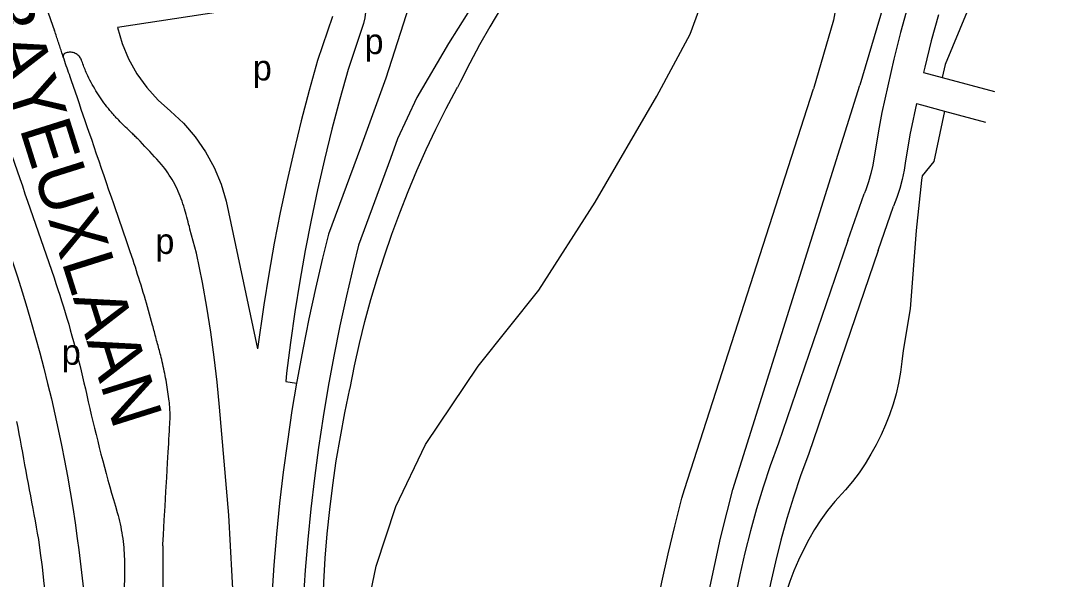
# Model space of a CAD drawing. Extents: x 159045 to 160918, y 380454 to 382516.
# Drawn here: x 160558.4 to 160722.6, y 381429.7 to 381517.5 of the extents above; entities that cross this region are included whole.
import ezdxf

# ---------------------------------------------------------------- set-up
doc = ezdxf.new("R2010")
doc.units = 0
for name, color, linetype in [('BLT_Basislijn', 7, 'Continuous'), ('BLT_Centroide', 7, 'Continuous'), ('BLT_Straatnaam_hoofdweg', 7, 'Continuous')]:
    doc.layers.add(name, color=color, linetype=linetype)

msp = doc.modelspace()

# ---------------------------------------------------------------- linework, layer by layer
at = {"layer": 'BLT_Basislijn'}
for p, q in [((160636.41, 381531.13), (160625.63, 381514.01)), ((160695.48, 381524.95), (160690.31, 381507.44)), ((160602.84, 381521.04), (160573.54, 381516.53)), ((160562.35, 381519.71), (160563.66, 381515.98)), ((160607.36, 381518.26), (160605.01, 381511.31)), ((160612.14, 381516.8), (160609.81, 381509.92)), ((160700.29, 381509.42), (160703.24, 381508.63)), ((160670.35, 381443.8), (160690.31, 381507.44)), ((160703.24, 381508.63), (160711.47, 381506.43)), ((160662.7, 381443.8), (160683.03, 381506.88)), ((160699.19, 381504.54), (160700, 381504.32)), ((160700, 381504.32), (160703.64, 381503.35)), ((160703.64, 381503.35), (160710.05, 381501.63)), ((160693.33, 381500.85), (160692.55, 381496.16)), ((160698.24, 381499.9), (160697.5, 381495.51)), ((160590.65, 381489.2), (160595.56, 381465.93)), ((160688.43, 381483.01), (160690.96, 381490.33)), ((160693.16, 381481.4), (160695.57, 381488.39)), ((160606.75, 381484.01), (160605.81, 381480.22)), ((160688.43, 381483.01), (160677.52, 381451.11)), ((160611.44, 381482.28), (160610.67, 381479.03)), ((160693.16, 381481.4), (160682.26, 381449.49)), ((160600, 381460.82), (160601.71, 381460.53)), ((160677.52, 381451.11), (160676.22, 381447.56)), ((160682.26, 381449.49), (160680.95, 381445.95))]:
    msp.add_line(p, q, dxfattribs=at)
for points in [[(160722.59, 381553.09), (160712.12, 381535.34), (160712.68, 381532.36), (160703.72, 381510.68), (160703.24, 381508.63)], [(160619.02, 381352.29), (160614.92, 381387.4), (160612.49, 381411.49), (160612.24, 381418.18), (160612.78, 381424.66), (160614.25, 381431.77), (160617.35, 381441.14), (160621.98, 381450.89), (160630.29, 381463.22), (160639.83, 381475.2), (160648.68, 381489.01), (160658.36, 381505.71), (160663.64, 381515.47), (160668.41, 381528.5)], [(160639.28, 381527.57), (160637.39, 381524.9), (160635.56, 381522.18), (160633.81, 381519.43), (160632.12, 381516.63), (160630.5, 381513.79), (160628.95, 381510.91), (160627.47, 381507.99), (160627.02, 381507.07)], [(160687.83, 381527.01), (160686.15, 381517.67), (160683.03, 381506.88)], [(160619.85, 381521.35), (160615.75, 381508.52), (160611.77, 381497.59), (160606.75, 381484.01)], [(160612.6, 381519.74), (160612.54, 381518.91), (160612.43, 381518.02), (160612.23, 381517.14), (160612.14, 381516.8)], [(160697.85, 381519.88), (160696.72, 381515.72), (160695.66, 381511.54), (160694.68, 381507.33), (160693.78, 381503.11), (160693.33, 381500.85)], [(160702.66, 381518.52), (160701.54, 381514.4), (160700.5, 381510.27), (160700.29, 381509.42)], [(160565.02, 381511.88), (160564.96, 381512.06), (160564.89, 381512.28), (160564.82, 381512.5), (160564.75, 381512.71), (160564.67, 381512.93), (160564.6, 381513.15), (160564.53, 381513.37), (160564.46, 381513.58), (160564.38, 381513.8), (160564.31, 381514.02), (160564.24, 381514.24), (160564.17, 381514.45), (160564.1, 381514.67), (160564.02, 381514.89), (160563.95, 381515.11), (160563.88, 381515.32), (160563.81, 381515.54), (160563.74, 381515.76), (160563.66, 381515.98)], [(160573.54, 381516.53), (160574.27, 381514.01), (160575.3, 381511.56), (160576.6, 381509.23), (160578.16, 381507.06), (160579.94, 381505.09), (160581.9, 381503.36)], [(160625.63, 381514.01), (160620.63, 381505.48), (160617.61, 381499.01)], [(160565.34, 381512.47), (160565.31, 381512.45), (160565.27, 381512.44), (160565.24, 381512.42), (160565.21, 381512.39), (160565.17, 381512.37), (160565.14, 381512.34), (160565.12, 381512.31), (160565.09, 381512.27), (160565.07, 381512.24), (160565.05, 381512.2), (160565.04, 381512.16), (160565.02, 381512.12), (160565.02, 381512.08), (160565.01, 381512.04), (160565.01, 381512), (160565.01, 381511.96), (160565.02, 381511.92), (160565.02, 381511.88)], [(160567.87, 381511.39), (160567.81, 381511.53), (160567.74, 381511.66), (160567.66, 381511.79), (160567.56, 381511.92), (160567.45, 381512.04), (160567.33, 381512.15), (160567.2, 381512.26), (160567.06, 381512.35), (160566.91, 381512.43), (160566.75, 381512.5), (160566.59, 381512.55), (160566.43, 381512.59), (160566.26, 381512.61), (160566.09, 381512.62), (160565.93, 381512.61), (160565.77, 381512.59), (160565.62, 381512.56), (160565.48, 381512.52), (160565.34, 381512.47)], [(160569.1, 381500), (160568.79, 381500.9), (160568.48, 381501.81), (160568.17, 381502.71), (160567.86, 381503.62), (160567.55, 381504.52), (160567.24, 381505.42), (160566.93, 381506.33), (160566.62, 381507.23), (160566.31, 381508.14), (160566.09, 381508.76), (160565.98, 381509.1), (160565.86, 381509.44), (160565.74, 381509.79), (160565.62, 381510.13), (160565.5, 381510.47), (160565.39, 381510.81), (160565.27, 381511.16), (160565.15, 381511.5), (160565.02, 381511.88)], [(160568.71, 381509.23), (160568.62, 381509.45), (160568.54, 381509.67), (160568.45, 381509.89), (160568.37, 381510.11), (160568.28, 381510.33), (160568.19, 381510.55), (160568.11, 381510.77), (160568.02, 381510.99), (160567.94, 381511.21), (160567.89, 381511.32), (160567.89, 381511.33), (160567.89, 381511.34), (160567.89, 381511.35), (160567.88, 381511.36), (160567.88, 381511.36), (160567.88, 381511.37), (160567.87, 381511.38), (160567.87, 381511.39), (160567.87, 381511.39)], [(160605.01, 381511.31), (160603.68, 381506.57), (160602.43, 381501.8), (160601.26, 381497.02), (160600.16, 381492.22), (160599.14, 381487.4), (160598.2, 381482.57), (160597.34, 381477.72), (160596.56, 381472.85), (160595.56, 381465.93)], [(160572.58, 381503.16), (160572.34, 381503.46), (160572.11, 381503.75), (160571.87, 381504.05), (160571.65, 381504.35), (160571.42, 381504.66), (160571.2, 381504.97), (160570.98, 381505.28), (160570.77, 381505.6), (160570.56, 381505.91), (160570.36, 381506.23), (160570.16, 381506.56), (160569.96, 381506.88), (160569.77, 381507.21), (160569.58, 381507.54), (160569.4, 381507.87), (160569.22, 381508.21), (160569.04, 381508.55), (160568.87, 381508.88), (160568.71, 381509.23)], [(160609.81, 381509.92), (160608.5, 381505.22), (160607.26, 381500.49), (160606.09, 381495.75), (160605.01, 381490.99), (160604, 381486.21), (160603.07, 381481.41), (160602.22, 381476.6), (160601.45, 381471.78), (160600.76, 381466.95), (160600.15, 381462.1), (160600, 381460.82)], [(160610.12, 381459.76), (160610.83, 381463.28), (160611.61, 381466.78), (160612.47, 381470.27), (160613.41, 381473.73), (160614.42, 381477.18), (160615.52, 381480.6), (160616.68, 381483.99), (160617.93, 381487.36), (160619.24, 381490.7), (160620.64, 381494.01), (160622.1, 381497.29), (160623.64, 381500.53), (160625.25, 381503.74), (160626.93, 381506.91), (160627.02, 381507.07)], [(160699.19, 381504.54), (160698.33, 381500.36), (160698.24, 381499.9)], [(160575.7, 381500), (160575.48, 381500.21), (160575.26, 381500.42), (160575.05, 381500.64), (160574.83, 381500.85), (160574.61, 381501.06), (160574.4, 381501.27), (160574.18, 381501.48), (160573.96, 381501.69), (160573.75, 381501.91), (160573.58, 381502.07), (160573.47, 381502.19), (160573.36, 381502.31), (160573.25, 381502.44), (160573.14, 381502.56), (160573.03, 381502.68), (160572.92, 381502.8), (160572.81, 381502.92), (160572.69, 381503.04), (160572.58, 381503.16)], [(160581.9, 381503.36), (160583.94, 381501.44), (160585.78, 381499.3), (160587.39, 381496.97), (160588.76, 381494.48), (160589.85, 381491.87), (160590.65, 381489.2)], [(160703.64, 381503.35), (160701.94, 381495.41), (160700.08, 381493.17), (160700, 381492.47)], [(160555.68, 381500), (160556.1, 381498.8), (160556.51, 381497.59), (160556.93, 381496.39), (160557.34, 381495.18), (160557.76, 381493.98), (160558.17, 381492.77), (160558.59, 381491.57), (160559, 381490.36), (160559.42, 381489.16), (160559.83, 381487.95), (160560.25, 381486.75), (160560.66, 381485.54), (160561.08, 381484.34), (160561.49, 381483.13), (160561.91, 381481.93), (160562.32, 381480.72), (160562.74, 381479.52), (160563.15, 381478.31), (160563.57, 381477.11)], [(160575.8, 381480.47), (160575.48, 381481.39), (160575.17, 381482.31), (160574.85, 381483.23), (160574.53, 381484.15), (160574.22, 381485.07), (160573.9, 381486), (160573.58, 381486.92), (160573.27, 381487.84), (160572.95, 381488.76), (160572.6, 381489.79), (160572.21, 381490.92), (160571.82, 381492.06), (160571.43, 381493.19), (160571.04, 381494.33), (160570.65, 381495.46), (160570.26, 381496.6), (160569.87, 381497.73), (160569.49, 381498.87), (160569.1, 381500)], [(160580.49, 381494.97), (160580.11, 381495.38), (160579.74, 381495.78), (160579.36, 381496.18), (160578.99, 381496.59), (160578.61, 381496.99), (160578.23, 381497.39), (160577.86, 381497.8), (160577.48, 381498.2), (160577.11, 381498.6), (160576.85, 381498.87), (160576.73, 381498.99), (160576.6, 381499.12), (160576.47, 381499.24), (160576.34, 381499.37), (160576.21, 381499.5), (160576.08, 381499.62), (160575.95, 381499.75), (160575.82, 381499.87), (160575.7, 381500)], [(160617.61, 381499.01), (160616.47, 381495.87), (160611.44, 381482.28)], [(160692.55, 381496.16), (160692.33, 381494.83), (160692.04, 381493.52), (160691.67, 381492.23), (160691.22, 381490.97), (160690.96, 381490.33)], [(160584.08, 381487.99), (160583.97, 381488.39), (160583.84, 381488.78), (160583.71, 381489.18), (160583.57, 381489.57), (160583.42, 381489.96), (160583.26, 381490.34), (160583.09, 381490.72), (160582.91, 381491.1), (160582.73, 381491.48), (160582.54, 381491.85), (160582.34, 381492.21), (160582.14, 381492.58), (160581.92, 381492.93), (160581.7, 381493.29), (160581.47, 381493.64), (160581.24, 381493.98), (160580.99, 381494.32), (160580.75, 381494.65), (160580.49, 381494.97)], [(160697.5, 381495.51), (160697.27, 381494.04), (160696.96, 381492.59), (160696.57, 381491.16), (160696.1, 381489.75), (160695.57, 381488.39)], [(160700, 381492.47), (160699.14, 381484.57), (160698.21, 381472.23), (160697.09, 381465.68)], [(160585.97, 381481.02), (160584.95, 381484.79), (160584.85, 381485.17), (160584.74, 381485.55), (160584.64, 381485.92), (160584.54, 381486.3), (160584.44, 381486.68), (160584.33, 381487.06), (160584.08, 381487.99)], [(160556.22, 381481.98), (160557.02, 381479.63), (160557.8, 381477.27), (160558.55, 381474.9), (160559.28, 381472.52), (160559.99, 381470.14), (160560.67, 381467.74), (160561.33, 381465.34), (160561.96, 381462.93), (160562.56, 381460.52), (160563.15, 381458.1), (160563.7, 381455.67), (160564.23, 381453.24), (160564.74, 381450.8), (160565.22, 381448.36), (160565.67, 381445.92), (160566.1, 381443.47), (160566.5, 381441.01), (160566.88, 381438.56), (160567.23, 381436.1)], [(160589.58, 381456.77), (160589.2, 381460.71), (160588.75, 381464.65), (160588.21, 381468.57), (160587.59, 381472.48), (160586.9, 381476.38), (160585.97, 381481.02)], [(160579.06, 381469.68), (160578.91, 381470.26), (160578.75, 381470.83), (160578.59, 381471.4), (160578.43, 381471.97), (160578.27, 381472.54), (160578.1, 381473.11), (160577.94, 381473.68), (160577.77, 381474.25), (160577.6, 381474.82), (160577.43, 381475.38), (160577.25, 381475.95), (160577.08, 381476.52), (160576.9, 381477.08), (160576.72, 381477.65), (160576.54, 381478.22), (160576.36, 381478.78), (160576.17, 381479.34), (160575.99, 381479.91), (160575.8, 381480.47)], [(160605.81, 381480.22), (160604.69, 381475.45), (160603.65, 381470.67), (160602.68, 381465.87), (160601.79, 381461.05), (160601.71, 381460.53)], [(160610.67, 381479.03), (160609.56, 381474.31), (160608.52, 381469.56), (160607.57, 381464.8), (160606.69, 381460.03), (160605.89, 381455.24), (160605.17, 381450.44), (160604.53, 381445.62), (160603.97, 381440.8), (160603.49, 381435.97), (160603.08, 381431.13), (160602.76, 381426.29), (160602.52, 381421.44), (160602.36, 381416.59), (160602.27, 381411.73), (160602.27, 381406.88), (160602.35, 381402.03), (160602.51, 381397.17), (160602.74, 381392.32), (160603.06, 381387.48), (160603.46, 381382.64), (160603.93, 381377.81), (160604.38, 381373.88)], [(160563.57, 381477.11), (160563.87, 381476.21), (160564.17, 381475.3), (160564.47, 381474.39), (160564.76, 381473.49), (160565.04, 381472.58), (160565.32, 381471.66), (160565.6, 381470.75), (160565.87, 381469.84), (160566.13, 381468.92), (160566.39, 381468), (160566.65, 381467.08), (160566.9, 381466.16), (160567.14, 381465.24), (160567.38, 381464.32), (160567.61, 381463.39), (160567.84, 381462.47), (160568.07, 381461.54), (160568.28, 381460.61), (160568.5, 381459.68)], [(160580.41, 381464.61), (160580.34, 381464.88), (160580.27, 381465.14), (160580.2, 381465.41), (160580.13, 381465.68), (160580.06, 381465.94), (160579.99, 381466.21), (160579.92, 381466.48), (160579.85, 381466.75), (160579.77, 381467.01), (160579.7, 381467.28), (160579.63, 381467.55), (160579.56, 381467.81), (160579.49, 381468.08), (160579.42, 381468.35), (160579.35, 381468.61), (160579.28, 381468.88), (160579.21, 381469.15), (160579.14, 381469.42), (160579.06, 381469.68)], [(160581.68, 381457.73), (160581.64, 381458.09), (160581.59, 381458.46), (160581.53, 381458.82), (160581.48, 381459.19), (160581.42, 381459.55), (160581.36, 381459.92), (160581.3, 381460.28), (160581.24, 381460.64), (160581.18, 381461), (160581.11, 381461.37), (160581.04, 381461.73), (160580.97, 381462.09), (160580.9, 381462.45), (160580.82, 381462.81), (160580.74, 381463.17), (160580.66, 381463.53), (160580.58, 381463.89), (160580.5, 381464.25), (160580.41, 381464.61)], [(160697.09, 381465.68), (160696.93, 381463.97), (160696.7, 381462.26), (160696.38, 381460.56), (160695.99, 381458.88), (160695.52, 381457.22), (160694.98, 381455.59), (160694.35, 381453.98), (160693.66, 381452.4), (160692.89, 381450.85), (160692.05, 381449.35), (160691.15, 381447.88), (160690.17, 381446.46), (160689.13, 381445.08), (160688.03, 381443.75), (160686.87, 381442.48), (160686.35, 381441.95)], [(160568.5, 381459.68), (160568.72, 381458.65), (160568.96, 381457.62), (160569.19, 381456.58), (160569.43, 381455.55), (160569.67, 381454.52), (160569.92, 381453.49), (160570.17, 381452.46), (160570.43, 381451.43), (160570.69, 381450.4), (160570.95, 381449.38), (160571.22, 381448.35), (160571.5, 381447.33), (160571.77, 381446.31), (160572.05, 381445.28), (160572.34, 381444.26), (160572.63, 381443.24), (160572.92, 381442.22), (160573.22, 381441.21), (160573.52, 381440.19)], [(160601.71, 381460.53), (160600.98, 381456.23), (160600.26, 381451.38), (160599.6, 381446.53), (160599.03, 381441.67), (160598.54, 381436.8), (160598.13, 381431.92), (160597.8, 381427.04), (160597.55, 381422.15), (160597.37, 381417.25), (160597.33, 381415.23)], [(160605.77, 381417.65), (160605.77, 381421.5), (160605.84, 381425.35), (160606, 381429.19), (160606.23, 381433.03), (160606.55, 381436.86), (160606.94, 381440.69), (160607.41, 381444.51), (160607.96, 381448.31), (160608.6, 381452.11), (160609.31, 381455.89), (160610.1, 381459.66), (160610.12, 381459.76)], [(160581.75, 381453.73), (160581.77, 381453.94), (160581.78, 381454.15), (160581.79, 381454.36), (160581.8, 381454.57), (160581.81, 381454.78), (160581.82, 381454.99), (160581.82, 381455.2), (160581.82, 381455.41), (160581.82, 381455.63), (160581.82, 381455.84), (160581.81, 381456.05), (160581.8, 381456.26), (160581.79, 381456.47), (160581.78, 381456.68), (160581.77, 381456.89), (160581.75, 381457.1), (160581.73, 381457.31), (160581.71, 381457.52), (160581.68, 381457.73)], [(160592.65, 381410.84), (160591.08, 381439.78), (160589.58, 381456.77)], [(160561.17, 381435.95), (160560.99, 381436.93), (160560.81, 381437.91), (160560.63, 381438.89), (160560.44, 381439.86), (160560.26, 381440.84), (160560.08, 381441.82), (160559.9, 381442.8), (160559.72, 381443.77), (160559.54, 381444.75), (160559.36, 381445.73), (160559.18, 381446.7), (160559, 381447.68), (160558.82, 381448.66), (160558.64, 381449.64), (160558.46, 381450.61), (160558.27, 381451.59), (160558.09, 381452.57), (160557.91, 381453.55), (160557.73, 381454.52)], [(160580.74, 381434.21), (160580.73, 381434.37), (160580.73, 381434.52), (160580.72, 381434.68), (160580.71, 381434.84), (160580.7, 381435), (160580.69, 381435.15), (160580.77, 381436.71), (160580.9, 381438.97), (160581.03, 381441.22), (160581.16, 381443.48), (160581.29, 381445.73), (160581.43, 381447.99), (160581.52, 381449.71), (160581.56, 381450.38), (160581.6, 381451.05), (160581.64, 381451.72), (160581.67, 381452.39), (160581.71, 381453.06), (160581.75, 381453.73)], [(160676.22, 381447.56), (160675.11, 381444.17), (160674.07, 381440.75), (160673.1, 381437.31), (160672.22, 381433.85), (160671.41, 381430.38), (160670.68, 381426.88), (160670.03, 381423.37), (160669.46, 381419.85), (160668.97, 381416.31), (160668.55, 381412.68)], [(160680.95, 381445.95), (160679.86, 381442.61), (160678.84, 381439.24), (160677.89, 381435.86), (160677.02, 381432.45), (160676.24, 381429.03), (160675.52, 381425.59), (160674.89, 381422.13), (160674.34, 381418.66), (160673.87, 381415.18), (160673.52, 381412.16)], [(160653.58, 381375.45), (160653.6, 381379.97), (160653.71, 381384.48), (160653.9, 381388.99), (160654.16, 381393.5), (160654.51, 381398.01), (160654.93, 381402.5), (160655.44, 381406.99), (160656.02, 381411.47), (160656.69, 381415.94), (160657.43, 381420.39), (160658.25, 381424.83), (160659.15, 381429.26), (160660.13, 381433.67), (160661.19, 381438.06), (160662.32, 381442.43), (160662.7, 381443.8)], [(160662.53, 381390.01), (160662.67, 381394.25), (160662.89, 381398.48), (160663.18, 381402.71), (160663.56, 381406.93), (160664.02, 381411.14), (160664.55, 381415.34), (160665.17, 381419.54), (160665.86, 381423.72), (160666.63, 381427.88), (160667.48, 381432.03), (160668.41, 381436.17), (160669.42, 381440.28), (160670.35, 381443.8)], [(160686.35, 381441.95), (160685.23, 381440.52), (160684.17, 381439.04), (160683.18, 381437.52), (160682.27, 381435.96), (160681.42, 381434.35), (160680.64, 381432.71), (160679.93, 381431.04), (160679.3, 381429.34), (160678.74, 381427.61), (160678.26, 381425.86), (160677.86, 381424.1), (160677.54, 381422.31), (160677.29, 381420.51), (160677.19, 381419.51)], [(160573.52, 381440.19), (160573.64, 381439.74), (160573.75, 381439.3), (160573.86, 381438.84), (160573.96, 381438.39), (160574.06, 381437.94), (160574.15, 381437.48), (160574.23, 381437.02), (160574.3, 381436.56), (160574.37, 381436.1), (160574.43, 381435.64), (160574.48, 381435.17), (160574.53, 381434.71), (160574.57, 381434.25), (160574.6, 381433.78), (160574.62, 381433.32), (160574.64, 381432.85), (160574.65, 381432.39), (160574.65, 381431.93), (160574.64, 381431.46)], [(160563, 381394.92), (160563.1, 381397.08), (160563.18, 381399.24), (160563.23, 381401.4), (160563.27, 381403.57), (160563.28, 381405.73), (160563.27, 381407.9), (160563.24, 381410.07), (160563.19, 381412.23), (160563.12, 381414.4), (160563.02, 381416.56), (160562.9, 381418.73), (160562.76, 381420.89), (160562.6, 381423.05), (160562.41, 381425.21), (160562.21, 381427.36), (160561.98, 381429.52), (160561.73, 381431.67), (160561.46, 381433.81), (160561.17, 381435.95)], [(160567.23, 381436.1), (160567.47, 381434.32), (160567.7, 381432.53), (160567.91, 381430.75), (160568.11, 381428.96), (160568.3, 381427.17), (160568.47, 381425.38), (160568.62, 381423.59), (160568.76, 381421.8), (160568.88, 381420), (160568.98, 381418.2), (160569.08, 381416.41), (160569.15, 381414.61), (160569.21, 381412.81), (160569.26, 381411.01), (160569.29, 381409.21), (160569.3, 381407.42), (160569.3, 381405.62), (160569.28, 381403.82), (160569.25, 381402.03)], [(160580.59, 381424.29), (160580.61, 381424.81), (160580.63, 381425.33), (160580.64, 381425.86), (160580.66, 381426.38), (160580.67, 381426.9), (160580.68, 381427.42), (160580.7, 381427.94), (160580.71, 381428.47), (160580.72, 381428.99), (160580.72, 381429.51), (160580.73, 381430.03), (160580.74, 381430.55), (160580.74, 381431.08), (160580.75, 381431.6), (160580.75, 381432.12), (160580.75, 381432.64), (160580.75, 381433.16), (160580.75, 381433.69), (160580.74, 381434.21)], [(160574.64, 381431.46), (160574.64, 381430.55), (160574.63, 381429.63), (160574.61, 381428.72), (160574.59, 381427.8), (160574.57, 381426.89), (160574.54, 381425.98), (160574.5, 381425.06), (160574.47, 381424.15), (160574.42, 381423.23), (160574.38, 381422.32), (160574.32, 381421.41), (160574.27, 381420.49), (160574.21, 381419.58), (160574.14, 381418.67), (160574.07, 381417.76), (160574, 381416.84), (160573.92, 381415.93), (160573.83, 381415.02), (160573.75, 381414.11)]]:
    msp.add_lwpolyline(points, dxfattribs=at)

# ---------------------------------------------------------------- texts
at = {"layer": 'BLT_Centroide'}
for p in [(160612.41, 381512.32), (160594.84, 381508.18), (160579.52, 381480.88), (160564.8, 381463.44)]:
    msp.add_text('p', height=4, dxfattribs=at).set_placement(p)
at = {"layer": 'BLT_Straatnaam_hoofdweg'}
msp.add_text('BAYEUXLAAN', height=8, rotation=287.502, dxfattribs=at).set_placement((160551.66, 381521.06))

doc.saveas('drawing.dxf')
